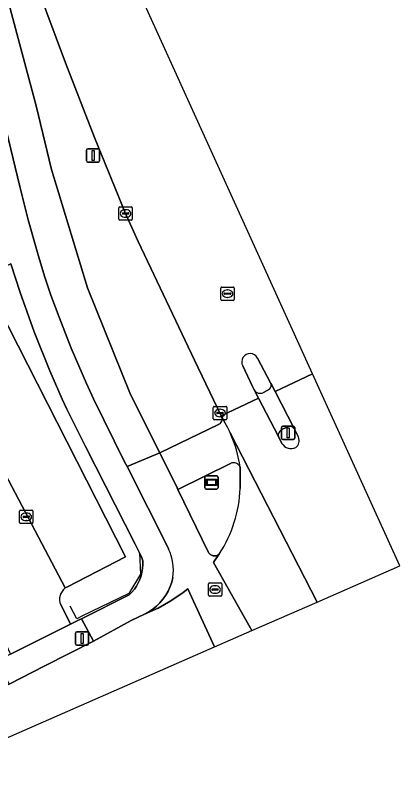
# Model space of a CAD drawing. Extents: x 158835 to 160077, y 386387 to 387778.
# Drawn here: x 159635.3 to 159664.1, y 386761.4 to 386818.5 of the extents above; entities that cross this region are included whole.
import ezdxf

# ---------------------------------------------------------------- set-up
doc = ezdxf.new("R2010")
doc.units = 0
for name, color, linetype in [('IMGEO_Berm_groen', 7, 'Continuous'), ('IMGEO_Fietspad_gesloten', 7, 'Continuous'), ('IMGEO_Groenvoorziening', 7, 'Continuous'), ('IMGEO_Hek', 7, 'Continuous'), ('IMGEO_Kolk', 7, 'Continuous'), ('IMGEO_Lichtmast', 7, 'Continuous'), ('IMGEO_Parkeervlak_open', 7, 'Continuous'), ('IMGEO_Rijbaan_lokaal_gesloten', 7, 'Continuous'), ('IMGEO_Rijbaan_lokaal_open', 7, 'Continuous'), ('IMGEO_Rioolput', 7, 'Continuous'), ('IMGEO_Straatnaambord', 7, 'Continuous'), ('IMGEO_Verkeerseiland_groen', 7, 'Continuous'), ('IMGEO_Verkeerseiland_open', 7, 'Continuous'), ('IMGEO_Voetpad_open', 7, 'Continuous')]:
    doc.layers.add(name, color=color, linetype=linetype)

msp = doc.modelspace()

# ---------------------------------------------------------------- linework, layer by layer
at = {"layer": 'IMGEO_Berm_groen'}
for points in [[(159601.705, 386893.727), (159621.047, 386855.671), (159626.868, 386842.088), (159629.739, 386834.576), (159634.327, 386821.174), (159636.849, 386811.725), (159638.011, 386806.947), (159640.717, 386798.092), (159643.942, 386790.087), (159646.119, 386785.727), (159650.53, 386787.858)], [(159650.764, 386788.415), (159650.727, 386788.492), (159648.732, 386792.658), (159644.515, 386801.543), (159643.564, 386803.65), (159641.238, 386809.356), (159639.067, 386814.939), (159636.18, 386822.643)]]:
    msp.add_lwpolyline(points, dxfattribs=at)
msp.add_arc((159650.396, 386788.242), 0.406, 289.2113, 25.2134, dxfattribs=at)
at = {"layer": 'IMGEO_Fietspad_gesloten'}
for points in [[(159632.225, 386819.068), (159633.25, 386815.503), (159635.64, 386805.674), (159636.269, 386803.188), (159636.982, 386800.621), (159637.477, 386798.97), (159637.968, 386797.534), (159638.577, 386795.88), (159639.493, 386793.552), (159640.636, 386790.906), (159641.168, 386789.761), (159643.494, 386785.046), (159643.674, 386784.688), (159646.119, 386785.727), (159643.942, 386790.087), (159640.717, 386798.092), (159638.011, 386806.947), (159636.849, 386811.725), (159634.327, 386821.174)], [(159650.228, 386771.182), (159653.037, 386772.412), (159653.037, 386772.412), (159650.146, 386777.511), (159650.186, 386777.56), (159650.607, 386778.179), (159650.581, 386778.151), (159650.549, 386778.121), (159650.513, 386778.093), (159650.475, 386778.069), (159650.436, 386778.049), (159650.394, 386778.032), (159650.352, 386778.018), (159650.308, 386778.009), (159650.263, 386778.003), (159650.219, 386778.002), (159650.174, 386778.005), (159650.13, 386778.011), (159650.086, 386778.022), (159650.044, 386778.036), (159650.003, 386778.054), (159649.964, 386778.076), (159649.926, 386778.101), (159649.892, 386778.129), (159649.86, 386778.16), (159649.831, 386778.194), (159649.805, 386778.231), (159649.782, 386778.269), (159649.763, 386778.31), (159647.487, 386782.988), (159647.431, 386783.1), (159646.119, 386785.727), (159643.674, 386784.688), (159646.792, 386778.507)], [(159647.115, 386776.385), (159647.024, 386776.037), (159646.903, 386775.698), (159646.752, 386775.372), (159646.572, 386775.06), (159646.365, 386774.766), (159646.133, 386774.491), (159645.877, 386774.238), (159645.6, 386774.009), (159645.303, 386773.806), (159644.989, 386773.63), (159645.997, 386774.083), (159646.961, 386774.624), (159647.873, 386775.249), (159648.227, 386775.541), (159650.228, 386771.182)]]:
    msp.add_lwpolyline(points, dxfattribs=at)
msp.add_arc((159643.166, 386776.87), 3.978, 353.0038, 24.3058, dxfattribs=at)
at = {"layer": 'IMGEO_Groenvoorziening'}
for points in [[(159634.964, 386799.874), (159629.048, 386796.777), (159629.366, 386796.184), (159633.278, 386798.051), (159643.565, 386777.939), (159639.199, 386775.691), (159639.047, 386775.601)], [(159638.703, 386774.343), (159639.374, 386773.013), (159639.435, 386772.89), (159640.074, 386773.209), (159640.257, 386773.3), (159643.84, 386775.088), (159644.039, 386775.289), (159644.219, 386775.507), (159644.378, 386775.741), (159644.517, 386775.988), (159644.632, 386776.246), (159644.724, 386776.513), (159644.792, 386776.788), (159644.835, 386777.067), (159644.853, 386777.349), (159644.846, 386777.632), (159644.793, 386777.857), (159644.612, 386778.24), (159644.288, 386778.875), (159640.553, 386786.191), (159639.163, 386789.006), (159638.815, 386789.755), (159637.881, 386791.872), (159636.71, 386794.785), (159635.65, 386797.741), (159634.964, 386799.874)]]:
    msp.add_lwpolyline(points, dxfattribs=at)
msp.add_arc((159639.647, 386774.761), 1.032, 125.5346, 203.8781, dxfattribs=at)
at = {"layer": 'IMGEO_Hek'}
for points in [[(159634.964, 386799.874), (159635.65, 386797.741), (159636.71, 386794.785), (159637.881, 386791.872), (159638.815, 386789.755), (159639.163, 386789.006), (159640.553, 386786.191), (159644.288, 386778.875)], [(159644.288, 386778.875), (159644.612, 386778.24), (159644.681, 386776.643), (159643.809, 386775.183), (159640.278, 386773.484)], [(159640.278, 386773.484), (159639.897, 386773.3), (159639.402, 386774.233)]]:
    msp.add_lwpolyline(points, dxfattribs=at)
at = {"layer": 'IMGEO_Kolk'}
for p, q in [((159643.065, 386803.224), (159643.065, 386804.076)), ((159643.14, 386804.15), (159643.992, 386804.15)), ((159643.553, 386803.93), (159643.578, 386803.93)), ((159644.066, 386804.076), (159644.066, 386803.224)), ((159643.324, 386803.644), (159643.324, 386803.656)), ((159643.762, 386803.607), (159643.364, 386803.607)), ((159643.367, 386803.693), (159643.765, 386803.693)), ((159643.576, 386803.37), (159643.551, 386803.37)), ((159643.808, 386803.656), (159643.808, 386803.644)), ((159643.992, 386803.15), (159643.14, 386803.15)), ((159650.139, 386788.279), (159650.139, 386789.131)), ((159650.214, 386789.205), (159651.066, 386789.205)), ((159651.14, 386789.131), (159651.14, 386788.279)), ((159650.398, 386788.699), (159650.398, 386788.711)), ((159650.836, 386788.662), (159650.438, 386788.662)), ((159650.441, 386788.748), (159650.839, 386788.748)), ((159650.627, 386788.985), (159650.652, 386788.985)), ((159650.882, 386788.711), (159650.882, 386788.699)), ((159651.066, 386788.205), (159650.214, 386788.205)), ((159650.65, 386788.425), (159650.625, 386788.425)), ((159635.622, 386780.499), (159635.622, 386781.351)), ((159635.697, 386781.425), (159636.549, 386781.425)), ((159636.11, 386781.205), (159636.135, 386781.205)), ((159636.623, 386781.351), (159636.623, 386780.499)), ((159635.881, 386780.919), (159635.881, 386780.931)), ((159636.319, 386780.882), (159635.921, 386780.882)), ((159635.924, 386780.968), (159636.322, 386780.968)), ((159636.133, 386780.645), (159636.108, 386780.645)), ((159636.365, 386780.931), (159636.365, 386780.919)), ((159636.549, 386780.425), (159635.697, 386780.425))]:
    msp.add_line(p, q, dxfattribs=at)
for points in [[(159643.065, 386803.224), (159643.065, 386804.076)], [(159643.14, 386804.15), (159643.992, 386804.15)], [(159644.066, 386804.076), (159644.066, 386803.224)], [(159643.992, 386803.15), (159643.14, 386803.15)], [(159650.139, 386788.279), (159650.139, 386789.131)], [(159650.214, 386789.205), (159651.066, 386789.205)], [(159651.14, 386789.131), (159651.14, 386788.279)], [(159651.066, 386788.205), (159650.214, 386788.205)], [(159635.622, 386780.499), (159635.622, 386781.351)], [(159635.697, 386781.425), (159636.549, 386781.425)], [(159636.623, 386781.351), (159636.623, 386780.499)], [(159636.549, 386780.425), (159635.697, 386780.425)]]:
    msp.add_lwpolyline(points, dxfattribs=at)
for centre, radius, start, end in [((159643.142, 386804.074), 0.0765, 91.552, 178.448), ((159643.142, 386804.074), 0.0765, 91.552, 178.448), ((159643.99, 386804.074), 0.0765, 1.552, 88.448), ((159643.99, 386804.074), 0.0765, 1.552, 88.448), ((159643.364, 386803.653), 0.0403, 85.8775, 175.7526), ((159643.361, 386803.643), 0.0366, 178.938, 274.7102), ((159643.765, 386803.65), 0.043, 264.8664, 352.4533), ((159643.769, 386803.655), 0.0386, 1.7309, 96.639), ((159643.142, 386803.226), 0.0765, 181.552, 268.448), ((159643.142, 386803.226), 0.0765, 181.552, 268.448), ((159643.99, 386803.226), 0.0765, 271.552, 358.448), ((159643.99, 386803.226), 0.0765, 271.552, 358.448), ((159650.216, 386789.129), 0.0765, 91.552, 178.448), ((159650.216, 386789.129), 0.0765, 91.552, 178.448), ((159651.064, 386789.129), 0.0765, 1.552, 88.448), ((159651.064, 386789.129), 0.0765, 1.552, 88.448), ((159650.438, 386788.708), 0.0403, 85.8775, 175.7526), ((159650.435, 386788.698), 0.0366, 178.938, 274.7102), ((159650.839, 386788.705), 0.043, 264.8664, 352.4533), ((159650.843, 386788.71), 0.0386, 1.7309, 96.639), ((159650.216, 386788.281), 0.0765, 181.552, 268.448), ((159650.216, 386788.281), 0.0765, 181.552, 268.448), ((159651.064, 386788.281), 0.0765, 271.552, 358.448), ((159651.064, 386788.281), 0.0765, 271.552, 358.448), ((159635.699, 386781.349), 0.0765, 91.552, 178.448), ((159635.699, 386781.349), 0.0765, 91.552, 178.448), ((159636.547, 386781.349), 0.0765, 1.552, 88.448), ((159636.547, 386781.349), 0.0765, 1.552, 88.448), ((159635.699, 386780.501), 0.0765, 181.552, 268.448), ((159635.699, 386780.501), 0.0765, 181.552, 268.448), ((159635.921, 386780.928), 0.0403, 85.8775, 175.7526), ((159635.918, 386780.918), 0.0366, 178.938, 274.7102), ((159636.322, 386780.925), 0.043, 264.8664, 352.4533), ((159636.326, 386780.93), 0.0386, 1.7309, 96.639), ((159636.547, 386780.501), 0.0765, 271.552, 358.448), ((159636.547, 386780.501), 0.0765, 271.552, 358.448)]:
    msp.add_arc(centre, radius, start, end, dxfattribs=at)
for centre, major_axis, ratio, start_param, end_param in [((159643.552, 386803.65), (-0.387, 0.002), 0.722429, 4.712389, 7.853982), ((159643.577, 386803.65), (-0.39, 0.002), 0.717154, 1.570796, 4.712389), ((159650.626, 386788.705), (-0.387, 0.002), 0.722429, 4.712389, 7.853982), ((159650.651, 386788.705), (-0.39, 0.002), 0.717154, 1.570796, 4.712389), ((159636.109, 386780.925), (-0.387, 0.002), 0.722429, 4.712389, 7.853982), ((159636.134, 386780.925), (-0.39, 0.002), 0.717154, 1.570796, 4.712389)]:
    msp.add_ellipse(centre, major_axis=major_axis, ratio=ratio, start_param=start_param, end_param=end_param, dxfattribs=at)
at = {"layer": 'IMGEO_Lichtmast'}
for p, q in [((159640.73, 386808.507), (159641.52, 386808.507)), ((159641.52, 386808.507), (159640.73, 386808.507)), ((159640.63, 386807.607), (159640.63, 386808.407)), ((159640.63, 386808.407), (159640.63, 386807.607)), ((159641.62, 386808.407), (159641.62, 386807.607)), ((159641.62, 386807.607), (159641.62, 386808.407)), ((159641.52, 386807.507), (159640.73, 386807.507)), ((159640.73, 386807.507), (159641.52, 386807.507)), ((159655.249, 386786.813), (159655.249, 386787.613)), ((159655.249, 386787.613), (159655.249, 386786.813)), ((159655.349, 386787.713), (159656.139, 386787.713)), ((159656.139, 386787.713), (159655.349, 386787.713)), ((159656.239, 386787.613), (159656.239, 386786.813)), ((159656.239, 386786.813), (159656.239, 386787.613)), ((159656.139, 386786.713), (159655.349, 386786.713)), ((159655.349, 386786.713), (159656.139, 386786.713)), ((159639.803, 386771.412), (159639.803, 386772.212)), ((159639.803, 386772.212), (159639.803, 386771.412)), ((159639.903, 386772.312), (159640.693, 386772.312)), ((159640.693, 386772.312), (159639.903, 386772.312)), ((159640.793, 386772.212), (159640.793, 386771.412)), ((159640.793, 386771.412), (159640.793, 386772.212)), ((159640.693, 386771.312), (159639.903, 386771.312)), ((159639.903, 386771.312), (159640.693, 386771.312))]:
    msp.add_line(p, q, dxfattribs=at)
for points in [[(159641.05, 386808.382), (159641.2, 386808.382), (159641.2, 386807.632), (159641.05, 386807.632), (159641.05, 386808.382)], [(159655.669, 386787.588), (159655.819, 386787.588), (159655.819, 386786.838), (159655.669, 386786.838), (159655.669, 386787.588)], [(159640.223, 386772.187), (159640.373, 386772.187), (159640.373, 386771.437), (159640.223, 386771.437), (159640.223, 386772.187)]]:
    msp.add_lwpolyline(points, dxfattribs=at)
for centre, start, end in [((159640.73, 386808.407), 90, 180), ((159640.73, 386808.407), 90, 180), ((159641.52, 386808.407), 0, 90), ((159641.52, 386808.407), 360, 90), ((159640.73, 386807.607), 180, 270), ((159640.73, 386807.607), 180, 270), ((159641.52, 386807.607), 270, 0), ((159641.52, 386807.607), 270, 0), ((159655.349, 386787.613), 90, 180), ((159655.349, 386787.613), 90, 180), ((159656.139, 386787.613), 0, 90), ((159656.139, 386787.613), 360, 90), ((159655.349, 386786.813), 180, 270), ((159655.349, 386786.813), 180, 270), ((159656.139, 386786.813), 270, 0), ((159656.139, 386786.813), 270, 0), ((159639.903, 386772.212), 90, 180), ((159639.903, 386772.212), 90, 180), ((159640.693, 386772.212), 0, 90), ((159640.693, 386772.212), 360, 90), ((159639.903, 386771.412), 180, 270), ((159639.903, 386771.412), 180, 270), ((159640.693, 386771.412), 270, 0), ((159640.693, 386771.412), 270, 0)]:
    msp.add_arc(centre, 0.1, start, end, dxfattribs=at)
at = {"layer": 'IMGEO_Parkeervlak_open'}
msp.add_lwpolyline([(159633.278, 386798.051), (159629.366, 386796.184), (159629.411, 386796.085), (159628.485, 386795.596), (159639.047, 386775.601), (159639.199, 386775.691), (159643.565, 386777.939)], close=True, dxfattribs=at)
at = {"layer": 'IMGEO_Rijbaan_lokaal_gesloten'}
for points in [[(159657.576, 386791.634), (159597.825, 386923.067), (159592.102, 386935.655), (159590.926, 386935.115), (159592.576, 386931.964)], [(159610.624, 386880.565), (159618.938, 386864.354), (159621.183, 386859.898), (159622.582, 386856.988), (159623.937, 386854.038), (159625.154, 386851.303), (159626.488, 386848.181), (159626.73, 386847.613), (159629.043, 386841.812), (159636.18, 386822.643), (159639.067, 386814.939), (159641.238, 386809.356), (159643.564, 386803.65), (159644.515, 386801.543), (159648.732, 386792.658), (159650.727, 386788.492), (159653.52, 386789.814), (159653.189, 386790.444), (159653.074, 386790.687), (159652.34, 386792.239)], [(159653.448, 386792.823), (159654.428, 386790.97), (159654.444, 386790.939), (159654.762, 386790.32), (159657.576, 386791.634)], [(159657.91, 386774.544), (159664.111, 386777.258), (159657.576, 386791.634), (159654.762, 386790.32), (159656.185, 386787.548), (159656.518, 386786.89)], [(159655.274, 386786.434), (159655.024, 386786.948), (159653.52, 386789.814), (159650.727, 386788.492), (159650.764, 386788.415), (159651.038, 386787.95)], [(159651.405, 386787.217), (159657.91, 386774.544)]]:
    msp.add_lwpolyline(points, dxfattribs=at)
for centre, radius, start, end in [((159652.889, 386792.541), 0.626, 26.7989, 208.7863), ((159642.147, 386783.04), 10.157, 24.2836, 28.909), ((159655.92, 386786.628), 0.653, 307.9878, 23.6969), ((159655.98, 386786.869), 0.83, 211.6395, 294.301)]:
    msp.add_arc(centre, radius, start, end, dxfattribs=at)
at = {"layer": 'IMGEO_Rijbaan_lokaal_open'}
for points in [[(159639.047, 386775.601), (159628.485, 386795.596)], [(159653.037, 386772.412), (159657.91, 386774.544), (159651.405, 386787.217)], [(159652.153, 386784.643), (159652.156, 386783.062)], [(159650.607, 386778.179), (159650.186, 386777.56), (159650.146, 386777.511), (159653.037, 386772.412), (159653.037, 386772.412)], [(159632.351, 386761.383), (159634.551, 386764.321), (159650.228, 386771.182), (159648.227, 386775.541), (159647.873, 386775.249), (159646.961, 386774.624), (159645.997, 386774.083), (159644.989, 386773.63), (159643.97, 386773.151), (159641.159, 386771.618), (159637.512, 386769.764), (159634.832, 386768.402), (159632.177, 386767.036)], [(159634.326, 386771.961), (159634.872, 386770.79), (159634.942, 386770.648), (159639.435, 386772.89), (159639.374, 386773.013), (159638.703, 386774.343)]]:
    msp.add_lwpolyline(points, dxfattribs=at)
for centre, radius, start, end in [((159642.522, 386783.24), 9.733, 8.2888, 24.1188), ((159642.416, 386783.465), 9.749, 327.1669, 357.6327), ((159639.647, 386774.761), 1.032, 125.5346, 203.8781)]:
    msp.add_arc(centre, radius, start, end, dxfattribs=at)
at = {"layer": 'IMGEO_Rioolput'}
for p, q in [((159650.703, 386797.219), (159650.703, 386798.071)), ((159650.778, 386798.145), (159651.63, 386798.145)), ((159650.962, 386797.639), (159650.962, 386797.651)), ((159651.005, 386797.688), (159651.403, 386797.688)), ((159651.191, 386797.925), (159651.216, 386797.925)), ((159651.446, 386797.651), (159651.446, 386797.639)), ((159651.704, 386798.071), (159651.704, 386797.219)), ((159651.63, 386797.145), (159650.778, 386797.145)), ((159651.4, 386797.602), (159651.002, 386797.602)), ((159651.214, 386797.365), (159651.189, 386797.365)), ((159649.768, 386775.058), (159649.768, 386775.91)), ((159649.843, 386775.984), (159650.695, 386775.984)), ((159650.769, 386775.91), (159650.769, 386775.058)), ((159650.027, 386775.478), (159650.027, 386775.49)), ((159650.465, 386775.441), (159650.067, 386775.441)), ((159650.07, 386775.527), (159650.468, 386775.527)), ((159650.256, 386775.764), (159650.281, 386775.764)), ((159650.511, 386775.49), (159650.511, 386775.478)), ((159650.695, 386774.984), (159649.843, 386774.984)), ((159650.279, 386775.204), (159650.254, 386775.204))]:
    msp.add_line(p, q, dxfattribs=at)
for points in [[(159650.703, 386797.219), (159650.703, 386798.071)], [(159650.778, 386798.145), (159651.63, 386798.145)], [(159651.704, 386798.071), (159651.704, 386797.219)], [(159651.63, 386797.145), (159650.778, 386797.145)], [(159649.768, 386775.058), (159649.768, 386775.91)], [(159649.843, 386775.984), (159650.695, 386775.984)], [(159650.769, 386775.91), (159650.769, 386775.058)], [(159650.695, 386774.984), (159649.843, 386774.984)]]:
    msp.add_lwpolyline(points, dxfattribs=at)
for centre, radius, start, end in [((159650.78, 386798.069), 0.0765, 91.552, 178.448), ((159650.78, 386798.069), 0.0765, 91.552, 178.448), ((159651.002, 386797.648), 0.0403, 85.8775, 175.7526), ((159650.999, 386797.638), 0.0366, 178.938, 274.7102), ((159651.403, 386797.645), 0.043, 264.8664, 352.4533), ((159651.407, 386797.65), 0.0386, 1.7309, 96.639), ((159651.628, 386798.069), 0.0765, 1.552, 88.448), ((159651.628, 386798.069), 0.0765, 1.552, 88.448), ((159650.78, 386797.221), 0.0765, 181.552, 268.448), ((159650.78, 386797.221), 0.0765, 181.552, 268.448), ((159651.628, 386797.221), 0.0765, 271.552, 358.448), ((159651.628, 386797.221), 0.0765, 271.552, 358.448), ((159649.845, 386775.908), 0.0765, 91.552, 178.448), ((159649.845, 386775.908), 0.0765, 91.552, 178.448), ((159650.693, 386775.908), 0.0765, 1.552, 88.448), ((159650.693, 386775.908), 0.0765, 1.552, 88.448), ((159650.067, 386775.487), 0.0403, 85.8775, 175.7526), ((159650.064, 386775.477), 0.0366, 178.938, 274.7102), ((159650.468, 386775.484), 0.043, 264.8664, 352.4533), ((159650.472, 386775.489), 0.0386, 1.7309, 96.639), ((159649.845, 386775.06), 0.0765, 181.552, 268.448), ((159649.845, 386775.06), 0.0765, 181.552, 268.448), ((159650.693, 386775.06), 0.0765, 271.552, 358.448), ((159650.693, 386775.06), 0.0765, 271.552, 358.448)]:
    msp.add_arc(centre, radius, start, end, dxfattribs=at)
for centre, major_axis, ratio, start_param, end_param in [((159651.19, 386797.645), (-0.387, 0.002), 0.722429, 4.712389, 7.853982), ((159651.215, 386797.645), (-0.39, 0.002), 0.717154, 1.570796, 4.712389), ((159650.255, 386775.484), (-0.387, 0.002), 0.722429, 4.712389, 7.853982), ((159650.28, 386775.484), (-0.39, 0.002), 0.717154, 1.570796, 4.712389)]:
    msp.add_ellipse(centre, major_axis=major_axis, ratio=ratio, start_param=start_param, end_param=end_param, dxfattribs=at)
at = {"layer": 'IMGEO_Straatnaambord'}
for p, q in [((159649.5, 386783.112), (159649.5, 386783.912)), ((159649.5, 386783.912), (159649.5, 386783.112)), ((159649.6, 386784.012), (159650.39, 386784.012)), ((159650.39, 386784.012), (159649.6, 386784.012)), ((159650.49, 386783.912), (159650.49, 386783.112)), ((159650.49, 386783.112), (159650.49, 386783.912)), ((159650.39, 386783.012), (159649.6, 386783.012)), ((159649.6, 386783.012), (159650.39, 386783.012))]:
    msp.add_line(p, q, dxfattribs=at)
for points in [[(159649.601, 386783.744), (159650.389, 386783.744), (159650.389, 386783.28), (159649.601, 386783.28), (159649.601, 386783.744)], [(159649.666, 386783.679), (159649.666, 386783.345), (159650.324, 386783.345), (159650.324, 386783.679), (159649.666, 386783.679)]]:
    msp.add_lwpolyline(points, dxfattribs=at)
for centre, start, end in [((159649.6, 386783.912), 90, 180), ((159649.6, 386783.912), 90, 180), ((159650.39, 386783.912), 0, 90), ((159650.39, 386783.912), 360, 90), ((159649.6, 386783.112), 180, 270), ((159649.6, 386783.112), 180, 270), ((159650.39, 386783.112), 270, 0), ((159650.39, 386783.112), 270, 0)]:
    msp.add_arc(centre, 0.1, start, end, dxfattribs=at)
at = {"layer": 'IMGEO_Verkeerseiland_groen'}
for points in [[(159651.416, 386784.922), (159647.487, 386782.988), (159649.763, 386778.31), (159649.782, 386778.269), (159649.805, 386778.231), (159649.831, 386778.194), (159649.86, 386778.16), (159649.892, 386778.129), (159649.926, 386778.101), (159649.964, 386778.076), (159650.003, 386778.054), (159650.044, 386778.036), (159650.086, 386778.022), (159650.13, 386778.011), (159650.174, 386778.005), (159650.219, 386778.002), (159650.263, 386778.003), (159650.308, 386778.009), (159650.352, 386778.018), (159650.394, 386778.032), (159650.436, 386778.049), (159650.475, 386778.069), (159650.513, 386778.093), (159650.549, 386778.121), (159650.581, 386778.151), (159650.607, 386778.179)], [(159652.156, 386783.062), (159652.153, 386784.643)]]:
    msp.add_lwpolyline(points, dxfattribs=at)
for centre, radius, start, end in [((159651.668, 386784.475), 0.513, 19.0786, 119.4519), ((159642.416, 386783.465), 9.749, 327.1669, 357.6327)]:
    msp.add_arc(centre, radius, start, end, dxfattribs=at)
at = {"layer": 'IMGEO_Verkeerseiland_open'}
for points in [[(159654.444, 386790.939), (159654.428, 386790.97), (159653.448, 386792.823)], [(159652.34, 386792.239), (159653.074, 386790.687), (159653.189, 386790.444)], [(159653.895, 386790.239), (159654.359, 386790.491)], [(159655.696, 386787.67), (159655.235, 386787.434)], [(159656.518, 386786.89), (159656.185, 386787.548)], [(159655.024, 386786.948), (159655.274, 386786.434)]]:
    msp.add_lwpolyline(points, dxfattribs=at)
for centre, radius, start, end in [((159652.889, 386792.541), 0.626, 26.7989, 208.7863), ((159654.086, 386790.775), 0.394, 313.8576, 24.6561), ((159653.649, 386790.711), 0.532, 210.1282, 297.4886), ((159655.416, 386787.067), 0.41, 116.2226, 196.8406), ((159655.858, 386787.28), 0.423, 39.4096, 112.5731), ((159655.92, 386786.628), 0.653, 307.9878, 23.6969), ((159655.98, 386786.869), 0.83, 211.6395, 294.301)]:
    msp.add_arc(centre, radius, start, end, dxfattribs=at)
at = {"layer": 'IMGEO_Voetpad_open'}
for points in [[(159646.792, 386778.507), (159643.674, 386784.688), (159643.494, 386785.046), (159641.168, 386789.761), (159640.636, 386790.906), (159639.493, 386793.552), (159638.577, 386795.88), (159637.968, 386797.534), (159637.477, 386798.97), (159636.982, 386800.621), (159636.269, 386803.188), (159635.64, 386805.674), (159633.25, 386815.503)], [(159634.964, 386799.874), (159635.65, 386797.741), (159636.71, 386794.785), (159637.881, 386791.872), (159638.815, 386789.755), (159639.163, 386789.006), (159640.553, 386786.191), (159644.288, 386778.875), (159644.612, 386778.24), (159644.793, 386777.857), (159644.846, 386777.632), (159644.853, 386777.349), (159644.835, 386777.067), (159644.792, 386776.788), (159644.724, 386776.513), (159644.632, 386776.246), (159644.517, 386775.988), (159644.378, 386775.741), (159644.219, 386775.507), (159644.039, 386775.289), (159643.84, 386775.088), (159640.257, 386773.3), (159641.159, 386771.618), (159643.97, 386773.151), (159644.989, 386773.63), (159645.303, 386773.806), (159645.6, 386774.009), (159645.877, 386774.238), (159646.133, 386774.491), (159646.365, 386774.766), (159646.572, 386775.06), (159646.752, 386775.372), (159646.903, 386775.698), (159647.024, 386776.037), (159647.115, 386776.385)], [(159654.762, 386790.32), (159654.444, 386790.939)], [(159653.189, 386790.444), (159653.52, 386789.814), (159655.024, 386786.948)], [(159654.359, 386790.491), (159653.895, 386790.239)], [(159656.185, 386787.548), (159654.762, 386790.32)], [(159651.038, 386787.95), (159650.764, 386788.415)], [(159650.53, 386787.858), (159646.119, 386785.727), (159647.431, 386783.1), (159647.487, 386782.988), (159651.416, 386784.922)], [(159655.235, 386787.434), (159655.696, 386787.67)]]:
    msp.add_lwpolyline(points, dxfattribs=at)
msp.add_lwpolyline([(159633.929, 386770.143), (159634.832, 386768.402), (159637.512, 386769.764), (159641.159, 386771.618), (159640.257, 386773.3), (159640.074, 386773.209), (159639.435, 386772.89), (159634.942, 386770.648)], close=True, dxfattribs=at)
for centre, radius, start, end in [((159654.086, 386790.775), 0.394, 313.8576, 24.6561), ((159653.649, 386790.711), 0.532, 210.1282, 297.4886), ((159650.396, 386788.242), 0.406, 289.2113, 25.2134), ((159642.147, 386783.04), 10.157, 24.2836, 28.909), ((159655.416, 386787.067), 0.41, 116.2226, 196.8406), ((159655.858, 386787.28), 0.423, 39.4096, 112.5731), ((159642.522, 386783.24), 9.733, 8.2888, 24.1188), ((159651.668, 386784.475), 0.513, 19.0786, 119.4519), ((159643.166, 386776.87), 3.978, 353.0038, 24.3058)]:
    msp.add_arc(centre, radius, start, end, dxfattribs=at)

doc.saveas('drawing.dxf')
